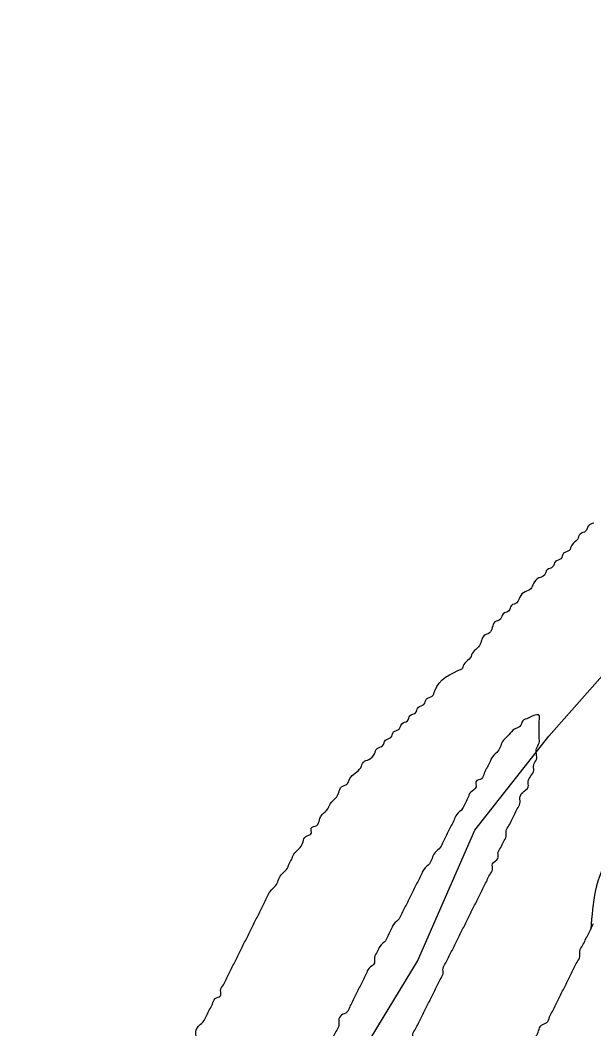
# Model space of a CAD drawing. Extents: x 813775 to 1157140, y 1757555 to 1979907.
# Drawn here: x 1017863 to 1018446, y 1872446 to 1873470 of the extents above; entities that cross this region are included whole.
import ezdxf

# ---------------------------------------------------------------- set-up
doc = ezdxf.new("R2010")
doc.units = 0
doc.layers.add('Level 2', color=7, linetype='Continuous')
doc.layers.add('Level 35', color=7, linetype='Continuous')

msp = doc.modelspace()

# ---------------------------------------------------------------- linework, layer by layer
at = {"layer": 'Level 2'}
msp.add_lwpolyline([(1018183.9644512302, 1872379.1289392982), (1018266.7936493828, 1872514.9558499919), (1018324.8155594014, 1872648.0317716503), (1018399.9027371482, 1872743.5734590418), (1018638.8164844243, 1873013.137505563), (1018758.2733580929, 1873132.5646147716), (1018956.2304629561, 1873279.289348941), (1019051.795961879, 1873357.770020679), (1019266.8183344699, 1873470.3727236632)], dxfattribs=at)
at = {"layer": 'Level 35'}
for points in [[(1018445.7661454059, 1872959.8661921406), (1018440.1870141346, 1872957.0752601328), (1018437.3974485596, 1872951.4933961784), (1018431.8183173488, 1872948.7024641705), (1018429.0287517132, 1872943.1206001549), (1018423.4496205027, 1872937.5387361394), (1018420.6600548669, 1872931.9568721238), (1018415.0809236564, 1872929.1659401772), (1018412.2913580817, 1872923.5840761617), (1018406.7122268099, 1872920.793144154), (1018403.9226612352, 1872915.2112801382), (1018398.3435300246, 1872912.4203481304), (1018395.5539643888, 1872906.838484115), (1018389.9748331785, 1872904.0475521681), (1018384.3957019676, 1872898.4656881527), (1018381.6061363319, 1872892.8838241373), (1018376.0270051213, 1872890.0928921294), (1018370.4478739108, 1872884.5110281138), (1018367.6583082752, 1872878.9291641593), (1018362.0791770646, 1872876.1382321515), (1018359.2896114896, 1872870.556368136), (1018353.710480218, 1872867.7654361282), (1018350.9209146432, 1872862.1835721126), (1018345.3417834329, 1872859.392640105), (1018342.5522177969, 1872853.8107761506), (1018339.7626522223, 1872848.228912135), (1018334.1835209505, 1872845.437980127), (1018331.3939553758, 1872839.8561161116), (1018328.6043897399, 1872834.274252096), (1018323.0252585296, 1872828.6923881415), (1018320.2356929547, 1872823.110524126), (1018314.656561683, 1872817.5286601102), (1018311.8669961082, 1872811.9467960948), (1018311.866547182, 1872811.9458978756)], [(1018800.3179488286, 1872931.9568721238), (1018794.7388176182, 1872926.3750081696), (1018791.9492519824, 1872920.793144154), (1018786.3701207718, 1872915.2112801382), (1018783.5805551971, 1872909.6294161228), (1018778.0014239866, 1872906.838484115), (1018772.4222927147, 1872904.0475521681), (1018766.8431615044, 1872898.4656881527), (1018764.0535959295, 1872892.8838241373), (1018758.4744646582, 1872892.8838241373), (1018755.6848990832, 1872887.3019601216), (1018750.1057678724, 1872884.5110281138), (1018744.5266366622, 1872881.7200961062), (1018738.9475053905, 1872881.7200961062), (1018733.3683741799, 1872878.9291641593), (1018727.7892429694, 1872878.9291641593), (1018722.2101117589, 1872876.1382321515), (1018716.6309805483, 1872876.1382321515), (1018711.0518493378, 1872873.3473001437), (1018705.4727180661, 1872873.3473001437), (1018699.8935868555, 1872870.556368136), (1018694.314455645, 1872867.7654361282), (1018688.7353244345, 1872864.9745041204), (1018683.1561932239, 1872864.9745041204), (1018677.5770620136, 1872862.1835721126), (1018671.9979308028, 1872859.392640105), (1018666.4187995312, 1872856.6017080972), (1018660.8396683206, 1872853.8107761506), (1018655.26053711, 1872848.228912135), (1018649.6814058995, 1872842.6470481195), (1018644.1022746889, 1872839.8561161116), (1018641.3127090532, 1872834.274252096), (1018638.5231434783, 1872828.6923881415), (1018632.9440122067, 1872823.110524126), (1018627.3648809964, 1872817.5286601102), (1018624.5753154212, 1872811.9467960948), (1018618.9961841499, 1872809.155864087), (1018616.206618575, 1872803.5740000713), (1018610.6274873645, 1872800.7830681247), (1018607.8379217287, 1872795.201204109), (1018602.2587905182, 1872789.6193400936), (1018599.4692248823, 1872784.0374760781), (1018593.8900936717, 1872778.4556120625), (1018591.100528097, 1872772.873748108), (1018585.5213968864, 1872767.2918840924), (1018582.7318312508, 1872761.7100200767), (1018577.1527000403, 1872756.1281560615), (1018574.3631344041, 1872750.5462921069), (1018571.5735688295, 1872744.9644280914), (1018565.9944375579, 1872742.1734960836), (1018563.2048719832, 1872736.591632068), (1018557.6257407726, 1872733.80070006), (1018554.836175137, 1872728.2188360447), (1018549.2570439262, 1872725.4279040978), (1018546.4674782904, 1872719.8460400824), (1018540.8883470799, 1872714.264176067), (1018538.098781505, 1872708.6823120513), (1018532.5196502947, 1872705.8913800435), (1018526.9405190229, 1872703.1004480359), (1018524.1509534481, 1872697.5185840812), (1018521.3613878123, 1872691.9367200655), (1018515.7822566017, 1872689.1457880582), (1018512.992690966, 1872683.5639240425), (1018507.4135597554, 1872680.7729920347), (1018504.6239941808, 1872675.1911280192), (1018499.04486297, 1872669.6092640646), (1018496.2552973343, 1872664.027400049), (1018490.6761661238, 1872661.2364680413), (1018487.8866004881, 1872655.654604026), (1018482.3074692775, 1872650.0727400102), (1018479.5179037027, 1872644.4908760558), (1018473.938772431, 1872641.699944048), (1018471.1492068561, 1872636.1180800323), (1018465.5700756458, 1872633.3271480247), (1018465.5700756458, 1872627.745284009), (1018462.7805100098, 1872622.1634200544), (1018442.6874111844, 1872547.658562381)], [(1018125.232119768, 1872597.0493400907), (1018128.0216954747, 1872602.6312253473), (1018133.6008467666, 1872608.2131106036), (1018136.3904224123, 1872613.79499586), (1018139.1799980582, 1872619.3768811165), (1018141.9695737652, 1872624.9587663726), (1018147.5487250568, 1872630.5406516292), (1018150.3383007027, 1872636.1225368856), (1018153.1278764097, 1872641.704422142), (1018158.7070277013, 1872644.4953647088), (1018158.7070277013, 1872650.0772499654), (1018164.286179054, 1872652.8681925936), (1018167.0757546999, 1872658.45007785), (1018169.8653303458, 1872664.0319631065), (1018175.4444816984, 1872669.613848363), (1018178.2340573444, 1872675.195733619), (1018183.8132086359, 1872680.7776188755), (1018186.6027842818, 1872686.359504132), (1018189.3923599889, 1872691.9413893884), (1018194.9715112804, 1872694.7323320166), (1018197.7610869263, 1872700.3142172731), (1018203.340238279, 1872705.8961024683), (1018208.9193895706, 1872711.4779877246), (1018211.7089652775, 1872717.0598729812), (1018217.2881165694, 1872719.8508156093), (1018222.8672679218, 1872725.4327008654), (1018225.656843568, 1872731.014586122), (1018231.2359948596, 1872733.8055287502), (1018234.0255705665, 1872739.3874140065), (1018239.6047218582, 1872742.1783566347), (1018242.3942975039, 1872747.7602418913), (1018247.9734488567, 1872750.5511845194), (1018250.7630245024, 1872756.1330697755), (1018256.3421757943, 1872758.924012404), (1018259.1317515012, 1872764.5058975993), (1018264.7109027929, 1872767.2968402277), (1018267.5004784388, 1872772.8787254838), (1018273.0796297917, 1872775.6696681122), (1018275.8692054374, 1872781.2515533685), (1018281.4483567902, 1872784.0424959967), (1018284.2379324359, 1872789.624381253), (1018311.8669961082, 1872811.9467960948)], [(1018264.7204103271, 1872446.3366694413), (1018267.509977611, 1872451.918538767), (1018270.2995448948, 1872457.5004080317), (1018273.0891121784, 1872463.0822773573), (1018275.8786794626, 1872468.664146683), (1018278.6682467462, 1872474.2460160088), (1018281.4578140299, 1872479.8278853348), (1018284.2473813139, 1872485.4097545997), (1018287.0369485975, 1872490.991623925), (1018289.8265158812, 1872496.5734932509), (1018292.6160831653, 1872502.1553625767), (1018292.6160831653, 1872507.7372319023), (1018295.405650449, 1872513.3191011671), (1018298.1952177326, 1872518.900970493), (1018300.9847850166, 1872524.4828398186), (1018303.7743523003, 1872530.0647091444), (1018306.5639195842, 1872535.6465784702), (1018309.3534868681, 1872541.228447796), (1018312.1430541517, 1872546.8103170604), (1018314.9326214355, 1872552.3921863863), (1018317.7221887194, 1872557.9740557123), (1018320.511756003, 1872563.555925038), (1018323.301323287, 1872569.1377943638), (1018326.0908905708, 1872574.7196636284), (1018328.8804578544, 1872580.301532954), (1018331.6700251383, 1872585.8834022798), (1018334.4595924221, 1872591.4652716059), (1018337.249159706, 1872597.0471409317), (1018340.0387270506, 1872602.629010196), (1018342.8282943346, 1872608.210879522), (1018342.8282943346, 1872613.7927488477), (1018348.4074289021, 1872619.3746181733), (1018348.4074289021, 1872624.956487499), (1018351.1969961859, 1872630.538356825), (1018353.9865634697, 1872636.1202260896), (1018356.7761307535, 1872641.7020954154), (1018356.7761307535, 1872647.2839647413), (1018359.5656980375, 1872652.8658340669), (1018362.3552653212, 1872658.4477033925), (1018365.1448326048, 1872664.0295726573), (1018367.9343998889, 1872669.6114419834), (1018370.7239671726, 1872675.193311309), (1018370.7239671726, 1872680.7751806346), (1018373.5135344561, 1872686.3570499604), (1018379.0926690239, 1872691.9389192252), (1018379.0926690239, 1872697.5207885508), (1018381.8822363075, 1872703.1026578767), (1018384.6718035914, 1872708.6845272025), (1018384.6718035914, 1872714.266396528), (1018387.4613708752, 1872719.848265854), (1018387.4613708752, 1872725.4301351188), (1018387.4613708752, 1872731.0120044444), (1018390.2509381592, 1872736.59387377), (1018390.2509381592, 1872742.1757430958), (1018390.2509381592, 1872747.7576124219), (1018390.2509381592, 1872753.3394816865), (1018390.2509381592, 1872758.9213510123), (1018390.2509381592, 1872764.503220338), (1018384.6718035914, 1872764.503220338), (1018379.0926690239, 1872761.7122857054), (1018373.5135344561, 1872758.9213510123), (1018370.7239671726, 1872753.3394816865), (1018365.1448326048, 1872750.5485470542), (1018359.5656980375, 1872744.966677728), (1018353.9865634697, 1872739.3848084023), (1018351.1969961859, 1872733.8029391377), (1018348.4074289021, 1872728.221069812), (1018342.8282943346, 1872722.6392004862), (1018340.0387270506, 1872717.0573311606), (1018337.249159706, 1872711.4754618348), (1018334.4595924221, 1872705.89359257), (1018331.6700251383, 1872700.3117232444), (1018326.0908905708, 1872697.5207885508), (1018326.0908905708, 1872691.9389192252), (1018320.511756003, 1872686.3570499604), (1018317.7221887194, 1872680.7751806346), (1018314.9326214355, 1872675.193311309), (1018312.1430541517, 1872669.6114419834), (1018306.5639195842, 1872664.0295726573), (1018303.7743523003, 1872658.4477033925), (1018300.9847850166, 1872652.8658340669), (1018298.1952177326, 1872647.2839647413), (1018295.405650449, 1872641.7020954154), (1018292.6160831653, 1872636.1202260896), (1018289.8265158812, 1872630.538356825), (1018284.2473813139, 1872624.956487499), (1018281.4578140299, 1872619.3746181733), (1018278.6682467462, 1872613.7927488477), (1018273.0891121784, 1872608.210879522), (1018270.2995448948, 1872602.629010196), (1018267.509977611, 1872597.0471409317)], [(1017863.0120077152, 1872105.8434380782), (1017865.8015833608, 1872111.4253233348), (1017868.5911590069, 1872117.0072085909), (1017871.3807347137, 1872122.5890937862), (1017874.1703103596, 1872128.1709790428), (1017876.9598860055, 1872133.752864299), (1017879.7494616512, 1872139.3347495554), (1017879.7494616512, 1872144.916634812), (1017882.5390373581, 1872150.4985200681), (1017885.3286130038, 1872156.0804053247), (1017888.11818865, 1872161.662290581), (1017890.9077642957, 1872167.2441758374), (1017893.6973400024, 1872172.826061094), (1017893.6973400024, 1872178.4079462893), (1017899.2764912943, 1872181.1988889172), (1017899.2764912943, 1872186.7807741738), (1017904.8556425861, 1872192.3626594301), (1017904.8556425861, 1872197.9445446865), (1017910.4347939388, 1872203.5264299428), (1017913.2243695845, 1872209.1083151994), (1017916.0139452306, 1872214.6902004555), (1017918.8035209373, 1872220.272085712), (1017921.593096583, 1872225.8539709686), (1017921.593096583, 1872231.4358562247), (1017927.1722478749, 1872234.226798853), (1017927.1722478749, 1872239.8086840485), (1017929.9618235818, 1872245.3905693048), (1017932.7513992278, 1872250.972454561), (1017938.3305505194, 1872253.7633971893), (1017938.3305505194, 1872259.3452824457), (1017941.1201262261, 1872264.927167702), (1017943.9097018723, 1872270.5090529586), (1017946.699277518, 1872276.090938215), (1017952.2784288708, 1872281.672823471), (1017955.0680045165, 1872287.2547087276), (1017957.8575801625, 1872292.8365939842), (1017960.6471558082, 1872298.4184791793), (1017963.436731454, 1872304.0003644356), (1017966.226307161, 1872309.5822496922), (1017971.8054584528, 1872315.1641349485), (1017974.5950340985, 1872320.7460202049), (1017980.1741854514, 1872326.3279054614), (1017982.963761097, 1872331.9097907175), (1017985.753336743, 1872337.491675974), (1017988.5429124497, 1872343.0735612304), (1017991.3324880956, 1872348.6554464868), (1017994.1220637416, 1872354.2373316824), (1017996.9116393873, 1872359.8192169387), (1017999.7012150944, 1872365.4011021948), (1018002.4907907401, 1872370.9829874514), (1018008.069942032, 1872376.564872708), (1018010.8595177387, 1872382.1467579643), (1018013.6490933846, 1872387.7286432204), (1018016.4386690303, 1872393.310528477), (1018019.2282446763, 1872398.8924137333), (1018022.0178203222, 1872404.4742989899), (1018024.8073960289, 1872410.056184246), (1018027.596971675, 1872415.6380694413), (1018033.1761229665, 1872421.2199546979), (1018035.9656986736, 1872426.801839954), (1018038.7552743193, 1872432.3837252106), (1018041.5448499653, 1872437.965610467), (1018041.5448499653, 1872443.5474957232), (1018044.334425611, 1872449.1293809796), (1018049.9135769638, 1872454.7112662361), (1018052.7031526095, 1872460.2931514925), (1018055.4927282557, 1872465.8750367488), (1018058.2823039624, 1872471.4569219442), (1018061.0718796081, 1872477.0388072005), (1018066.6510309, 1872479.829749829), (1018066.6510309, 1872485.4116350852), (1018069.4406066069, 1872490.9935203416), (1018072.2301822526, 1872496.575405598), (1018075.0197578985, 1872502.1572908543), (1018077.8093335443, 1872507.7391761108), (1018080.59890919, 1872513.3210613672), (1018083.3884848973, 1872518.9029466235), (1018086.1780605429, 1872524.4848318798), (1018088.9676361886, 1872530.0667170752), (1018091.7572118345, 1872535.6486023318), (1018094.5467875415, 1872541.2304875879), (1018097.3363631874, 1872546.8123728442), (1018100.1259388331, 1872552.3942581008), (1018102.915514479, 1872557.976143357), (1018105.705090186, 1872563.5580286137), (1018108.4946658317, 1872569.1399138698), (1018111.2842414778, 1872574.7217991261), (1018114.0738171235, 1872580.3036843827), (1018116.8633928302, 1872585.8855696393), (1018122.4425441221, 1872591.4674548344), (1018125.232119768, 1872597.0493400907)], [(1018267.509977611, 1872597.0471409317), (1018264.7204103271, 1872591.4652716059), (1018261.9308430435, 1872585.8834022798), (1018259.1412757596, 1872580.301532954), (1018256.3517084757, 1872574.7196636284), (1018253.5621411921, 1872569.1377943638), (1018250.7725739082, 1872563.555925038), (1018247.9830066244, 1872557.9740557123), (1018242.4038720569, 1872552.3921863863), (1018239.614304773, 1872546.8103170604), (1018236.8247374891, 1872541.228447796), (1018234.0351702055, 1872535.6465784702), (1018228.4560356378, 1872530.0647091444), (1018225.6664683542, 1872524.4828398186), (1018222.8769010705, 1872518.900970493), (1018222.8769010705, 1872513.3191011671), (1018217.2977665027, 1872507.7372319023), (1018214.5081991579, 1872502.1553625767), (1018211.718631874, 1872496.5734932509), (1018208.9290645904, 1872490.991623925), (1018206.1394973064, 1872485.4097545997), (1018203.3499300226, 1872479.8278853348), (1018200.560362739, 1872474.2460160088), (1018197.7707954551, 1872468.664146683), (1018194.9812281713, 1872463.0822773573), (1018189.4020936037, 1872460.291342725), (1018186.6125263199, 1872454.7094733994), (1018186.6125263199, 1872449.1276040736), (1018183.822959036, 1872443.5457347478), (1018181.0333917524, 1872437.9638654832), (1018178.2438244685, 1872432.3819961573), (1018172.664689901, 1872426.8001268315), (1018169.8751226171, 1872421.218257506), (1018167.0855553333, 1872415.63638818), (1018161.5064207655, 1872410.0545188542), (1018158.716853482, 1872404.4726495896), (1018155.9272861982, 1872398.890780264), (1018150.3481516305, 1872393.308910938), (1018150.3481516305, 1872387.7270416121), (1018147.5585843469, 1872382.1451722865), (1018141.9794497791, 1872376.563303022), (1018139.1898824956, 1872370.981433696), (1018136.4003152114, 1872365.3995643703), (1018130.821180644, 1872362.608629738), (1018128.03161336, 1872357.026760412), (1018125.2420460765, 1872351.4448910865), (1018122.4524787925, 1872345.8630217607), (1018119.6629115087, 1872340.2811524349), (1018116.8733442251, 1872334.6992831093), (1018114.0837769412, 1872329.1174138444), (1018111.2942096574, 1872323.5355445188), (1018108.5046423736, 1872317.953675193), (1018105.7150750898, 1872312.3718058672), (1018105.7150750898, 1872306.7899365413), (1018102.925507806, 1872301.2080672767), (1018097.3463732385, 1872295.6261979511), (1018097.3463732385, 1872290.0443286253), (1018094.5568059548, 1872284.4624592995), (1018091.7672386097, 1872278.8805899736), (1018088.977671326, 1872273.298720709), (1018086.1881040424, 1872267.7168513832), (1018083.3985367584, 1872262.1349820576), (1018080.6089694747, 1872256.5531127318), (1018077.8194021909, 1872250.971243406), (1018077.8194021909, 1872245.38937408), (1018075.0298349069, 1872239.8075048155), (1018075.0298349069, 1872234.2256354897), (1018072.2402676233, 1872228.6437661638), (1018069.4507003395, 1872223.0618968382), (1018069.4507003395, 1872217.4800275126), (1018066.6611330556, 1872211.8981582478), (1018066.6611330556, 1872206.3162889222), (1018063.871565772, 1872200.7344195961), (1018063.871565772, 1872195.1525502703), (1018061.081998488, 1872189.5706809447), (1018061.081998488, 1872183.98881168), (1018058.2924312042, 1872178.4069423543), (1018058.2924312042, 1872172.8250730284), (1018055.5028639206, 1872167.2432037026), (1018055.5028639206, 1872161.661334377), (1018055.5028639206, 1872156.0794650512), (1018052.7132966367, 1872150.4975957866), (1018052.7132966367, 1872144.9157264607), (1018049.9237293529, 1872139.3338571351), (1018049.9237293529, 1872133.7519878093), (1018047.134162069, 1872128.1701184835), (1018047.134162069, 1872122.5882492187), (1018044.3445947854, 1872117.0063798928), (1018044.3445947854, 1872111.4245105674), (1018041.5550275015, 1872105.8426412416), (1018041.5550275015, 1872100.2607719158)], [(1018300.4190525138, 1872310.4284392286), (1018303.2086281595, 1872316.0103244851), (1018308.787779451, 1872318.8012671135), (1018311.577355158, 1872324.3831523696), (1018314.3669308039, 1872329.965037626), (1018317.1565064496, 1872335.5469228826), (1018319.9460820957, 1872341.1288081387), (1018325.5252334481, 1872343.919750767), (1018328.3148090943, 1872349.5016360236), (1018333.8939603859, 1872355.0835212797), (1018336.6835360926, 1872360.665406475), (1018342.2626873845, 1872363.4563491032), (1018345.0522630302, 1872369.0382343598), (1018347.8418387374, 1872374.6201196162), (1018350.6314143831, 1872380.2020048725), (1018353.4209900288, 1872385.7838901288), (1018359.0001413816, 1872388.574832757), (1018359.0001413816, 1872394.1567180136), (1018361.7897170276, 1872399.73860327), (1018364.5792926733, 1872405.3204885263), (1018367.3688683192, 1872410.9023737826), (1018370.1584440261, 1872416.484259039), (1018375.737595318, 1872419.2752016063), (1018375.737595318, 1872424.8570868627), (1018381.3167466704, 1872427.6480294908), (1018381.3167466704, 1872433.2299147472), (1018386.8958979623, 1872438.8118000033), (1018389.6854736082, 1872444.3936852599), (1018392.4750492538, 1872449.9755705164), (1018398.0542006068, 1872452.7665131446), (1018400.8437762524, 1872458.348398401), (1018403.6333518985, 1872463.9302836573), (1018406.4229276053, 1872469.5121689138), (1018409.2125032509, 1872475.09405417), (1018412.0020788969, 1872480.6759393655), (1018414.7916545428, 1872486.2578246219), (1018417.5812302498, 1872491.839709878), (1018420.3708058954, 1872497.4215951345), (1018423.1603815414, 1872503.003480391), (1018425.9499571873, 1872508.5853656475), (1018428.739532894, 1872514.1672509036), (1018431.5291085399, 1872519.74913616), (1018431.5291085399, 1872525.3310214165), (1018434.3186841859, 1872530.912906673), (1018437.1082598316, 1872536.494791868), (1018439.8978355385, 1872542.0766771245), (1018442.6874111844, 1872547.658562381), (1018445.4769868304, 1872553.2404476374)], [(1018057.5956889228, 1871935.2470142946), (1018077.8194021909, 1871949.5503004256), (1018080.6089694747, 1871955.1321697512), (1018083.3985367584, 1871960.714039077), (1018083.3985367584, 1871966.2959084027), (1018086.1881040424, 1871971.8777777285), (1018088.977671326, 1871977.4596469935), (1018088.977671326, 1871983.041516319), (1018091.7672386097, 1871988.6233856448), (1018091.7672386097, 1871994.2052549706), (1018094.5568059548, 1871999.7871242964), (1018097.3463732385, 1872005.3689936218), (1018097.3463732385, 1872010.9508628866), (1018100.1359405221, 1872016.5327322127), (1018102.925507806, 1872022.1146015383), (1018102.925507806, 1872027.6964708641), (1018105.7150750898, 1872033.2783401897), (1018105.7150750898, 1872038.8602094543), (1018108.5046423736, 1872044.4420787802), (1018111.2942096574, 1872050.023948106), (1018111.2942096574, 1872055.605817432), (1018114.0837769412, 1872061.1876867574), (1018116.8733442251, 1872066.7695560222), (1018119.6629115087, 1872072.351425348), (1018122.4524787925, 1872077.9332946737), (1018122.4524787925, 1872083.5151639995), (1018125.2420460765, 1872089.0970333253), (1018128.03161336, 1872094.678902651), (1018130.821180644, 1872100.2607719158), (1018130.821180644, 1872105.8426412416), (1018133.6107479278, 1872111.4245105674), (1018136.4003152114, 1872117.0063798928), (1018136.4003152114, 1872122.5882492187), (1018139.1898824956, 1872128.1701184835), (1018141.9794497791, 1872133.7519878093), (1018144.7690170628, 1872139.3338571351), (1018147.5585843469, 1872144.9157264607), (1018147.5585843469, 1872150.4975957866), (1018150.3481516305, 1872156.0794650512), (1018153.1377189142, 1872161.661334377), (1018155.9272861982, 1872167.2432037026), (1018155.9272861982, 1872172.8250730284), (1018158.716853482, 1872178.4069423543), (1018161.5064207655, 1872183.98881168), (1018161.5064207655, 1872189.5706809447), (1018164.2959880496, 1872195.1525502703), (1018167.0855553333, 1872200.7344195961), (1018169.8751226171, 1872206.3162889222), (1018172.664689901, 1872211.8981582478), (1018172.664689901, 1872217.4800275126), (1018175.4542571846, 1872223.0618968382), (1018178.2438244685, 1872228.6437661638), (1018181.0333917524, 1872234.2256354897), (1018183.822959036, 1872239.8075048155), (1018186.6125263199, 1872245.38937408), (1018189.4020936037, 1872250.971243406), (1018189.4020936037, 1872256.5531127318), (1018192.1916608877, 1872262.1349820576), (1018194.9812281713, 1872267.7168513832), (1018194.9812281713, 1872273.298720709), (1018197.7707954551, 1872278.8805899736), (1018200.560362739, 1872284.4624592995), (1018203.3499300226, 1872290.0443286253), (1018206.1394973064, 1872295.6261979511), (1018208.9290645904, 1872301.2080672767), (1018211.718631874, 1872306.7899365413), (1018214.5081991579, 1872312.3718058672), (1018217.2977665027, 1872317.953675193), (1018217.2977665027, 1872323.5355445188), (1018220.0873337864, 1872329.1174138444), (1018222.8769010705, 1872334.6992831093), (1018225.6664683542, 1872340.2811524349), (1018228.4560356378, 1872345.8630217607), (1018228.4560356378, 1872351.4448910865), (1018231.2456029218, 1872357.026760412), (1018234.0351702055, 1872362.608629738), (1018236.8247374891, 1872368.1904990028), (1018236.8247374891, 1872373.7723683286), (1018239.614304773, 1872379.3542376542), (1018242.4038720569, 1872384.9361069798), (1018242.4038720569, 1872390.5179763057), (1018245.1934393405, 1872396.0998455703), (1018247.9830066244, 1872401.6817148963), (1018247.9830066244, 1872407.2635842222), (1018250.7725739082, 1872412.8454535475), (1018253.5621411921, 1872418.4273228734), (1018256.3517084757, 1872424.0091921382), (1018259.1412757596, 1872429.591061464), (1018261.9308430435, 1872435.1729307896), (1018261.9308430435, 1872440.7548001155), (1018264.7204103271, 1872446.3366694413)]]:
    msp.add_spline(points, degree=3, dxfattribs=at)

doc.saveas('drawing.dxf')
